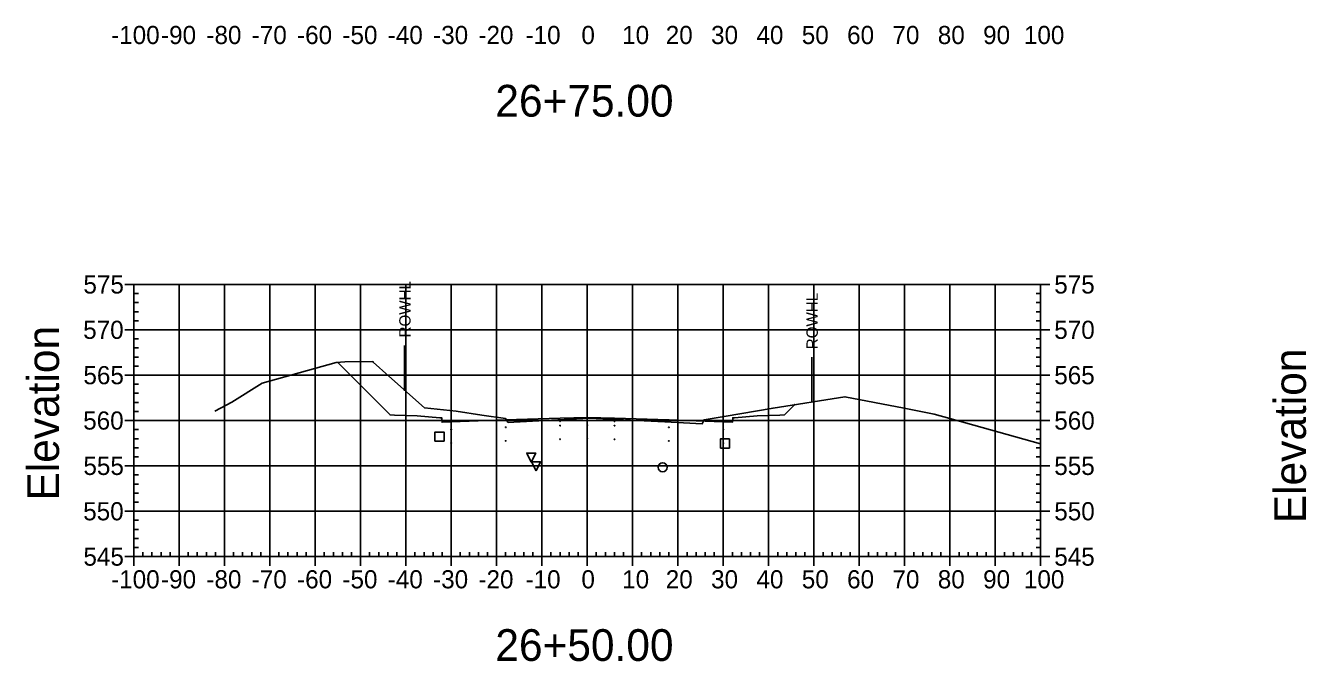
# Model space of a CAD drawing. Extents: x 708103 to 717568, y 374476 to 378707.
# Drawn here: x 710028.1 to 710310.6, y 376801.5 to 376941.7 of the extents above; entities that cross this region are included whole.
import ezdxf

# ---------------------------------------------------------------- set-up
doc = ezdxf.new("R2010")
doc.units = 0
for name, color, linetype in [('1', 7, 'Continuous'), ('10', 7, 'Continuous'), ('13', 7, 'Continuous'), ('14', 7, 'Continuous'), ('22', 7, 'Continuous'), ('4', 7, 'Continuous'), ('57', 7, 'Continuous'), ('60', 7, 'Continuous'), ('Existing', 7, 'Continuous'), ('XS_Right_of_Way', 7, 'Continuous')]:
    doc.layers.add(name, color=color, linetype=linetype)

msp = doc.modelspace()

# ---------------------------------------------------------------- linework, layer by layer
for points in [[(710145.93, 376854.45), (710146.03, 376854.45), (710146.03, 376854.55), (710145.93, 376854.55)], [(710151.93, 376854.57), (710152.03, 376854.57), (710152.03, 376854.67), (710151.93, 376854.67)], [(710157.93, 376854.45), (710158.03, 376854.45), (710158.03, 376854.55), (710157.93, 376854.55)], [(710121.93, 376852.61), (710122.03, 376852.61), (710122.03, 376852.71), (710121.93, 376852.71)], [(710133.93, 376853.09), (710134.03, 376853.09), (710134.03, 376853.19), (710133.93, 376853.19)], [(710145.93, 376853.45), (710146.03, 376853.45), (710146.03, 376853.55), (710145.93, 376853.55)], [(710151.93, 376853.57), (710152.03, 376853.57), (710152.03, 376853.67), (710151.93, 376853.67)], [(710157.93, 376853.45), (710158.03, 376853.45), (710158.03, 376853.55), (710157.93, 376853.55)], [(710169.93, 376853.09), (710170.03, 376853.09), (710170.03, 376853.19), (710169.93, 376853.19)], [(710181.93, 376852.61), (710182.03, 376852.61), (710182.03, 376852.71), (710181.93, 376852.71)], [(710121.93, 376849.61), (710122.03, 376849.61), (710122.03, 376849.71), (710121.93, 376849.71)], [(710133.93, 376850.09), (710134.03, 376850.09), (710134.03, 376850.19), (710133.93, 376850.19)], [(710145.93, 376850.45), (710146.03, 376850.45), (710146.03, 376850.55), (710145.93, 376850.55)], [(710151.93, 376850.57), (710152.03, 376850.57), (710152.03, 376850.67), (710151.93, 376850.67)], [(710157.93, 376850.45), (710158.03, 376850.45), (710158.03, 376850.55), (710157.93, 376850.55)], [(710169.93, 376850.09), (710170.03, 376850.09), (710170.03, 376850.19), (710169.93, 376850.19)], [(710181.93, 376849.61), (710182.03, 376849.61), (710182.03, 376849.71), (710181.93, 376849.71)]]:
    msp.add_lwpolyline(points, close=True)
at = {"layer": '1'}
for points in [[(710139.64, 376845.46), (710138.64, 376847.46), (710140.64, 376847.46)], [(710140.7, 376843.52), (710139.7, 376845.52), (710141.7, 376845.52)]]:
    msp.add_lwpolyline(points, close=True, dxfattribs=at)
at = {"layer": '10'}
msp.add_lwpolyline([(710118.39, 376850.09), (710120.39, 376850.09), (710120.39, 376852.09), (710118.39, 376852.09)], close=True, dxfattribs=at)
at = {"layer": '13'}
msp.add_circle((710168.6, 376844.33), 1, dxfattribs=at)
at = {"layer": '14'}
for points in [[(710096.94, 376867.43), (710096.94, 376867.48), (710096.94, 376867.43), (710096.89, 376867.43), (710096.94, 376867.43), (710096.94, 376867.38), (710096.94, 376867.43), (710096.99, 376867.43)], [(710197.72, 376858.12), (710197.72, 376858.17), (710197.72, 376858.12), (710197.67, 376858.12), (710197.72, 376858.12), (710197.72, 376858.07), (710197.72, 376858.12), (710197.77, 376858.12)], [(710121.98, 376854.32), (710121.98, 376854.37), (710121.98, 376854.32), (710121.93, 376854.32), (710121.98, 376854.32), (710121.98, 376854.27), (710121.98, 376854.32), (710122.03, 376854.32)], [(710133.98, 376854.8), (710133.98, 376854.85), (710133.98, 376854.8), (710133.93, 376854.8), (710133.98, 376854.8), (710133.98, 376854.75), (710133.98, 376854.8), (710134.03, 376854.8)], [(710151.98, 376855.28), (710151.98, 376855.33), (710151.98, 376855.28), (710151.93, 376855.28), (710151.98, 376855.28), (710151.98, 376855.23), (710151.98, 376855.28), (710152.03, 376855.28)], [(710169.98, 376854.8), (710169.98, 376854.85), (710169.98, 376854.8), (710169.93, 376854.8), (710169.98, 376854.8), (710169.98, 376854.75), (710169.98, 376854.8), (710170.03, 376854.8)], [(710181.98, 376854.32), (710181.98, 376854.37), (710181.98, 376854.32), (710181.93, 376854.32), (710181.98, 376854.32), (710181.98, 376854.27), (710181.98, 376854.32), (710182.03, 376854.32)]]:
    msp.add_lwpolyline(points, dxfattribs=at)
at = {"layer": '22'}
msp.add_lwpolyline([(710096.94, 376867.43), (710108.48, 376855.88), (710109.48, 376855.84), (710114.48, 376855.64), (710119.48, 376855.24), (710119.9, 376855.24), (710119.98, 376854.24), (710121.98, 376854.32), (710133.98, 376854.8), (710145.98, 376855.16), (710151.98, 376855.28), (710157.98, 376855.16), (710169.98, 376854.8), (710181.98, 376854.32), (710183.98, 376854.24), (710184.07, 376855.24), (710184.48, 376855.24), (710189.48, 376855.64), (710194.48, 376855.84), (710195.48, 376855.88), (710197.72, 376858.12)], dxfattribs=at)
at = {"layer": '4'}
msp.add_lwpolyline([(710181.35, 376848.57), (710183.35, 376848.57), (710183.35, 376850.57), (710181.35, 376850.57)], close=True, dxfattribs=at)
at = {"layer": '57'}
for p, q in [((710049.98, 376884.63), (710051.98, 376884.63)), ((710051.98, 376884.63), (710251.98, 376884.63)), ((710051.98, 376824.63), (710051.98, 376884.63)), ((710051.98, 376824.63), (710051.98, 376884.63)), ((710051.98, 376882.63), (710052.98, 376882.63)), ((710061.98, 376824.63), (710061.98, 376884.63)), ((710071.98, 376824.63), (710071.98, 376884.63)), ((710081.98, 376824.63), (710081.98, 376884.63)), ((710091.98, 376824.63), (710091.98, 376884.63)), ((710101.98, 376824.63), (710101.98, 376884.63)), ((710111.98, 376824.63), (710111.98, 376884.63)), ((710121.98, 376824.63), (710121.98, 376884.63)), ((710131.98, 376824.63), (710131.98, 376884.63)), ((710141.98, 376824.63), (710141.98, 376884.63)), ((710151.98, 376824.63), (710151.98, 376884.63)), ((710161.98, 376824.63), (710161.98, 376884.63)), ((710171.98, 376824.63), (710171.98, 376884.63)), ((710181.98, 376824.63), (710181.98, 376884.63)), ((710191.98, 376824.63), (710191.98, 376884.63)), ((710201.98, 376824.63), (710201.98, 376884.63)), ((710211.98, 376824.63), (710211.98, 376884.63)), ((710221.98, 376824.63), (710221.98, 376884.63)), ((710231.98, 376824.63), (710231.98, 376884.63)), ((710241.98, 376824.63), (710241.98, 376884.63)), ((710251.98, 376882.63), (710250.98, 376882.63)), ((710251.98, 376824.63), (710251.98, 376884.63)), ((710251.98, 376824.63), (710251.98, 376884.63)), ((710253.98, 376884.63), (710251.98, 376884.63)), ((710051.98, 376880.63), (710052.98, 376880.63)), ((710251.98, 376880.63), (710250.98, 376880.63)), ((710051.98, 376878.63), (710052.98, 376878.63)), ((710251.98, 376878.63), (710250.98, 376878.63)), ((710049.98, 376874.63), (710051.98, 376874.63)), ((710051.98, 376876.63), (710052.98, 376876.63)), ((710051.98, 376874.63), (710251.98, 376874.63)), ((710251.98, 376876.63), (710250.98, 376876.63)), ((710253.98, 376874.63), (710251.98, 376874.63)), ((710051.98, 376872.63), (710052.98, 376872.63)), ((710251.98, 376872.63), (710250.98, 376872.63)), ((710051.98, 376870.63), (710052.98, 376870.63)), ((710051.98, 376868.63), (710052.98, 376868.63)), ((710251.98, 376870.63), (710250.98, 376870.63)), ((710251.98, 376868.63), (710250.98, 376868.63)), ((710051.98, 376866.63), (710052.98, 376866.63)), ((710251.98, 376866.63), (710250.98, 376866.63)), ((710049.98, 376864.63), (710051.98, 376864.63)), ((710051.98, 376864.63), (710251.98, 376864.63)), ((710253.98, 376864.63), (710251.98, 376864.63)), ((710051.98, 376862.63), (710052.98, 376862.63)), ((710051.98, 376860.63), (710052.98, 376860.63)), ((710251.98, 376862.63), (710250.98, 376862.63)), ((710251.98, 376860.63), (710250.98, 376860.63)), ((710051.98, 376858.63), (710052.98, 376858.63)), ((710251.98, 376858.63), (710250.98, 376858.63)), ((710049.98, 376854.63), (710051.98, 376854.63)), ((710051.98, 376856.63), (710052.98, 376856.63)), ((710051.98, 376854.63), (710251.98, 376854.63)), ((710251.98, 376856.63), (710250.98, 376856.63)), ((710253.98, 376854.63), (710251.98, 376854.63)), ((710051.98, 376852.63), (710052.98, 376852.63)), ((710251.98, 376852.63), (710250.98, 376852.63)), ((710051.98, 376850.63), (710052.98, 376850.63)), ((710251.98, 376850.63), (710250.98, 376850.63)), ((710051.98, 376848.63), (710052.98, 376848.63)), ((710051.98, 376846.63), (710052.98, 376846.63)), ((710251.98, 376848.63), (710250.98, 376848.63)), ((710251.98, 376846.63), (710250.98, 376846.63)), ((710049.98, 376844.63), (710051.98, 376844.63)), ((710051.98, 376844.63), (710251.98, 376844.63)), ((710253.98, 376844.63), (710251.98, 376844.63)), ((710051.98, 376842.63), (710052.98, 376842.63)), ((710051.98, 376840.63), (710052.98, 376840.63)), ((710251.98, 376842.63), (710250.98, 376842.63)), ((710251.98, 376840.63), (710250.98, 376840.63)), ((710051.98, 376838.63), (710052.98, 376838.63)), ((710251.98, 376838.63), (710250.98, 376838.63)), ((710049.98, 376834.63), (710051.98, 376834.63)), ((710051.98, 376836.63), (710052.98, 376836.63)), ((710051.98, 376834.63), (710251.98, 376834.63)), ((710251.98, 376836.63), (710250.98, 376836.63)), ((710253.98, 376834.63), (710251.98, 376834.63)), ((710051.98, 376832.63), (710052.98, 376832.63)), ((710251.98, 376832.63), (710250.98, 376832.63)), ((710051.98, 376830.63), (710052.98, 376830.63)), ((710251.98, 376830.63), (710250.98, 376830.63)), ((710051.98, 376828.63), (710052.98, 376828.63)), ((710051.98, 376826.63), (710052.98, 376826.63)), ((710251.98, 376828.63), (710250.98, 376828.63)), ((710251.98, 376826.63), (710250.98, 376826.63)), ((710049.98, 376824.63), (710051.98, 376824.63)), ((710051.98, 376824.63), (710251.98, 376824.63)), ((710051.98, 376824.63), (710251.98, 376824.63)), ((710051.98, 376822.63), (710051.98, 376824.63)), ((710053.98, 376824.63), (710053.98, 376825.63)), ((710055.98, 376824.63), (710055.98, 376825.63)), ((710057.98, 376824.63), (710057.98, 376825.63)), ((710059.98, 376824.63), (710059.98, 376825.63)), ((710061.98, 376822.63), (710061.98, 376824.63)), ((710063.98, 376824.63), (710063.98, 376825.63)), ((710065.98, 376824.63), (710065.98, 376825.63)), ((710067.98, 376824.63), (710067.98, 376825.63)), ((710069.98, 376824.63), (710069.98, 376825.63)), ((710071.98, 376822.63), (710071.98, 376824.63)), ((710073.98, 376824.63), (710073.98, 376825.63)), ((710075.98, 376824.63), (710075.98, 376825.63)), ((710077.98, 376824.63), (710077.98, 376825.63)), ((710079.98, 376824.63), (710079.98, 376825.63)), ((710081.98, 376822.63), (710081.98, 376824.63)), ((710083.98, 376824.63), (710083.98, 376825.63)), ((710085.98, 376824.63), (710085.98, 376825.63)), ((710087.98, 376824.63), (710087.98, 376825.63)), ((710089.98, 376824.63), (710089.98, 376825.63)), ((710091.98, 376822.63), (710091.98, 376824.63)), ((710093.98, 376824.63), (710093.98, 376825.63)), ((710095.98, 376824.63), (710095.98, 376825.63)), ((710097.98, 376824.63), (710097.98, 376825.63)), ((710099.98, 376824.63), (710099.98, 376825.63)), ((710101.98, 376822.63), (710101.98, 376824.63)), ((710103.98, 376824.63), (710103.98, 376825.63)), ((710105.98, 376824.63), (710105.98, 376825.63)), ((710107.98, 376824.63), (710107.98, 376825.63)), ((710109.98, 376824.63), (710109.98, 376825.63)), ((710111.98, 376822.63), (710111.98, 376824.63)), ((710113.98, 376824.63), (710113.98, 376825.63)), ((710115.98, 376824.63), (710115.98, 376825.63)), ((710117.98, 376824.63), (710117.98, 376825.63)), ((710119.98, 376824.63), (710119.98, 376825.63)), ((710121.98, 376822.63), (710121.98, 376824.63)), ((710123.98, 376824.63), (710123.98, 376825.63)), ((710125.98, 376824.63), (710125.98, 376825.63)), ((710127.98, 376824.63), (710127.98, 376825.63)), ((710129.98, 376824.63), (710129.98, 376825.63)), ((710131.98, 376822.63), (710131.98, 376824.63)), ((710133.98, 376824.63), (710133.98, 376825.63)), ((710135.98, 376824.63), (710135.98, 376825.63)), ((710137.98, 376824.63), (710137.98, 376825.63)), ((710139.98, 376824.63), (710139.98, 376825.63)), ((710141.98, 376822.63), (710141.98, 376824.63)), ((710143.98, 376824.63), (710143.98, 376825.63)), ((710145.98, 376824.63), (710145.98, 376825.63)), ((710147.98, 376824.63), (710147.98, 376825.63)), ((710149.98, 376824.63), (710149.98, 376825.63)), ((710151.98, 376822.63), (710151.98, 376824.63)), ((710153.98, 376824.63), (710153.98, 376825.63)), ((710155.98, 376824.63), (710155.98, 376825.63)), ((710157.98, 376824.63), (710157.98, 376825.63)), ((710159.98, 376824.63), (710159.98, 376825.63)), ((710161.98, 376822.63), (710161.98, 376824.63)), ((710163.98, 376824.63), (710163.98, 376825.63)), ((710165.98, 376824.63), (710165.98, 376825.63)), ((710167.98, 376824.63), (710167.98, 376825.63)), ((710169.98, 376824.63), (710169.98, 376825.63)), ((710171.98, 376822.63), (710171.98, 376824.63)), ((710173.98, 376824.63), (710173.98, 376825.63)), ((710175.98, 376824.63), (710175.98, 376825.63)), ((710177.98, 376824.63), (710177.98, 376825.63)), ((710179.98, 376824.63), (710179.98, 376825.63)), ((710181.98, 376822.63), (710181.98, 376824.63)), ((710183.98, 376824.63), (710183.98, 376825.63)), ((710185.98, 376824.63), (710185.98, 376825.63)), ((710187.98, 376824.63), (710187.98, 376825.63)), ((710189.98, 376824.63), (710189.98, 376825.63)), ((710191.98, 376822.63), (710191.98, 376824.63)), ((710193.98, 376824.63), (710193.98, 376825.63)), ((710195.98, 376824.63), (710195.98, 376825.63)), ((710197.98, 376824.63), (710197.98, 376825.63)), ((710199.98, 376824.63), (710199.98, 376825.63)), ((710201.98, 376822.63), (710201.98, 376824.63)), ((710203.98, 376824.63), (710203.98, 376825.63)), ((710205.98, 376824.63), (710205.98, 376825.63)), ((710207.98, 376824.63), (710207.98, 376825.63)), ((710209.98, 376824.63), (710209.98, 376825.63)), ((710211.98, 376822.63), (710211.98, 376824.63)), ((710213.98, 376824.63), (710213.98, 376825.63)), ((710215.98, 376824.63), (710215.98, 376825.63)), ((710217.98, 376824.63), (710217.98, 376825.63)), ((710219.98, 376824.63), (710219.98, 376825.63)), ((710221.98, 376822.63), (710221.98, 376824.63)), ((710223.98, 376824.63), (710223.98, 376825.63)), ((710225.98, 376824.63), (710225.98, 376825.63)), ((710227.98, 376824.63), (710227.98, 376825.63)), ((710229.98, 376824.63), (710229.98, 376825.63)), ((710231.98, 376822.63), (710231.98, 376824.63)), ((710233.98, 376824.63), (710233.98, 376825.63)), ((710235.98, 376824.63), (710235.98, 376825.63)), ((710237.98, 376824.63), (710237.98, 376825.63)), ((710239.98, 376824.63), (710239.98, 376825.63)), ((710241.98, 376822.63), (710241.98, 376824.63)), ((710243.98, 376824.63), (710243.98, 376825.63)), ((710245.98, 376824.63), (710245.98, 376825.63)), ((710247.98, 376824.63), (710247.98, 376825.63)), ((710249.98, 376824.63), (710249.98, 376825.63)), ((710251.98, 376822.63), (710251.98, 376824.63)), ((710253.98, 376824.63), (710251.98, 376824.63))]:
    msp.add_line(p, q, dxfattribs=at)
at = {"layer": 'Existing'}
msp.add_lwpolyline([(710069.81, 376856.68), (710073.58, 376858.71), (710080.28, 376862.9), (710096.59, 376867.39), (710098.49, 376867.58), (710104.67, 376867.66), (710104.73, 376867.47), (710108.19, 376864.43), (710116.07, 376857.45), (710123.1, 376856.69), (710128.7, 376855.84), (710133.97, 376855.07), (710134.5, 376854.3), (710134.56, 376854.19), (710135.78, 376854.26), (710152.37, 376855.13), (710169.06, 376854.31), (710177.35, 376853.93), (710177.4, 376854.05), (710177.74, 376854.79), (710182.19, 376855.54), (710192.96, 376857.36), (710208.8, 376859.88), (710221.85, 376857.38), (710228.49, 376856), (710235.4, 376854.13), (710251.98, 376849.46)], dxfattribs=at)
at = {"layer": 'XS_Right_of_Way'}
for p, q in [((710111.7, 376871.18), (710111.7, 376861.18)), ((710201.51, 376868.58), (710201.51, 376858.58))]:
    msp.add_line(p, q, dxfattribs=at)

# ---------------------------------------------------------------- texts
at = {"layer": '1'}
for s, p in [('26+75.00', (710131.71, 376921.63)), ('26+50.00', (710131.71, 376801.63))]:
    msp.add_text(s, height=7, dxfattribs=at).set_placement(p)
at = {"layer": '14'}
for p in [(710109.45, 376855.79), (710109.45, 376855.13), (710114.45, 376854.93), (710189.45, 376854.93), (710194.45, 376855.79), (710194.45, 376855.13)]:
    msp.add_text('+', height=0.1, dxfattribs=at).set_placement(p)
at = {"layer": '57'}
for s, p in [('-100', (710046.97, 376937.63)), ('-90', (710057.98, 376937.63)), ('-80', (710067.98, 376937.63)), ('-70', (710077.98, 376937.63)), ('-60', (710087.98, 376937.63)), ('-50', (710097.98, 376937.63)), ('-40', (710107.98, 376937.63)), ('-30', (710117.98, 376937.63)), ('-20', (710127.98, 376937.63)), ('-10', (710138.37, 376937.63)), ('0', (710150.69, 376937.63)), ('10', (710159.68, 376937.63)), ('20', (710169.29, 376937.63)), ('30', (710179.29, 376937.63)), ('40', (710189.29, 376937.63)), ('50', (710199.29, 376937.63)), ('60', (710209.29, 376937.63)), ('70', (710219.29, 376937.63)), ('80', (710229.29, 376937.63)), ('90', (710239.29, 376937.63)), ('100', (710248.28, 376937.63)), ('575', (710040.86, 376882.63)), ('575', (710254.98, 376882.63)), ('570', (710040.81, 376872.63)), ('570', (710254.98, 376872.63)), ('565', (710040.86, 376862.63)), ('565', (710254.98, 376862.63)), ('560', (710040.81, 376852.63)), ('560', (710254.98, 376852.63)), ('555', (710040.86, 376842.63)), ('555', (710254.98, 376842.63)), ('550', (710040.81, 376832.63)), ('550', (710254.98, 376832.63)), ('545', (710040.86, 376822.63)), ('545', (710254.98, 376822.63)), ('-100', (710046.97, 376817.63)), ('-90', (710057.98, 376817.63)), ('-80', (710067.98, 376817.63)), ('-70', (710077.98, 376817.63)), ('-60', (710087.98, 376817.63)), ('-50', (710097.98, 376817.63)), ('-40', (710107.98, 376817.63)), ('-30', (710117.98, 376817.63)), ('-20', (710127.98, 376817.63)), ('-10', (710138.37, 376817.63)), ('0', (710150.69, 376817.63)), ('10', (710159.68, 376817.63)), ('20', (710169.29, 376817.63)), ('30', (710179.29, 376817.63)), ('40', (710189.29, 376817.63)), ('50', (710199.29, 376817.63)), ('60', (710209.29, 376817.63)), ('70', (710219.29, 376817.63)), ('80', (710229.29, 376817.63)), ('90', (710239.29, 376817.63)), ('100', (710248.28, 376817.63))]:
    msp.add_text(s, height=4, dxfattribs=at).set_placement(p)
at = {"layer": '60'}
for p in [(710035.48, 376836.99), (710310.48, 376831.99)]:
    msp.add_text('Elevation', height=7, rotation=90, dxfattribs=at).set_placement(p)
at = {"layer": 'XS_Right_of_Way'}
for p in [(710113.02, 376872.94), (710202.83, 376870.34)]:
    msp.add_text('ROWHL', height=2.5, rotation=90, dxfattribs=at).set_placement(p)

doc.saveas('drawing.dxf')
